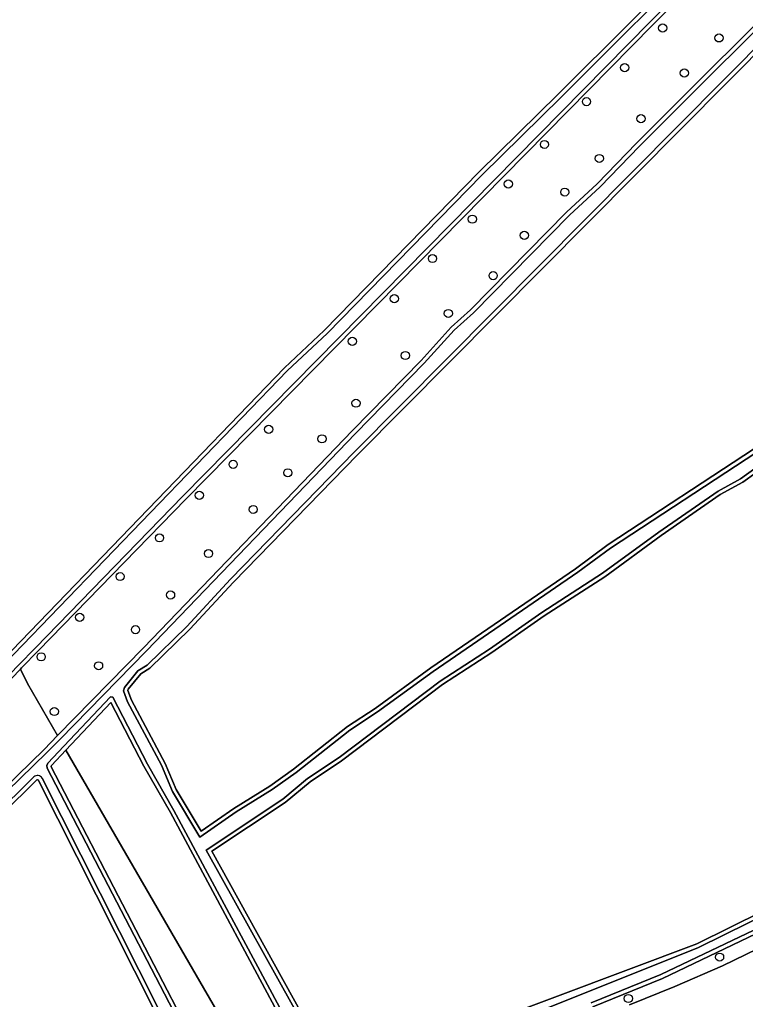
# Model space of a CAD drawing. Extents: x 162396 to 163643, y 386452 to 387406.
# Drawn here: x 163320.8 to 163407.9, y 386584.5 to 386702.1 of the extents above; entities that cross this region are included whole.
import ezdxf

# ---------------------------------------------------------------- set-up
doc = ezdxf.new("R2010")
doc.units = 0
for name, color, linetype in [('IMGEO_Berm_groen', 7, 'Continuous'), ('IMGEO_Boom', 7, 'Continuous'), ('IMGEO_Grasland_overig', 7, 'Continuous'), ('IMGEO_Loofbos', 7, 'Continuous'), ('IMGEO_Oever', 7, 'Continuous'), ('IMGEO_Rijbaan_lokaal_gesloten', 7, 'Continuous'), ('IMGEO_Waterloop', 7, 'Continuous')]:
    doc.layers.add(name, color=color, linetype=linetype)

msp = doc.modelspace()

# ---------------------------------------------------------------- linework, layer by layer
at = {"layer": 'IMGEO_Berm_groen'}
for points in [[(163393.95, 386583.83), (163399.41, 386586.02), (163405.11, 386588.52), (163416.26, 386593.91)], [(163409.1, 386592.34), (163397.9, 386587.01), (163389.55, 386583.59)]]:
    msp.add_lwpolyline(points, dxfattribs=at)
at = {"layer": 'IMGEO_Boom'}
for centre in [(163397.93, 386701.11), (163404.7, 386699.92), (163393.38, 386696.35), (163400.54, 386695.7), (163388.79, 386692.27), (163395.33, 386690.22), (163383.75, 386687.13), (163390.34, 386685.45), (163379.42, 386682.39), (163386.19, 386681.41), (163375.09, 386678.16), (163381.33, 386676.21), (163370.31, 386673.43), (163377.59, 386671.38), (163365.73, 386668.61), (163372.21, 386666.84), (163360.69, 386663.49), (163367.05, 386661.79), (163361.13, 386656.06), (163350.65, 386652.92), (163357.05, 386651.78), (163346.39, 386648.72), (163352.95, 386647.71), (163342.33, 386645.01), (163348.8, 386643.31), (163337.55, 386639.89), (163343.43, 386638.01), (163332.82, 386635.25), (163338.88, 386633.04), (163327.96, 386630.36), (163334.67, 386628.87), (163323.35, 386625.61), (163330.24, 386624.54), (163324.93, 386619.04), (163404.77, 386589.56), (163393.82, 386584.59)]:
    msp.add_circle(centre, 0.489, dxfattribs=at)
at = {"layer": 'IMGEO_Grasland_overig'}
msp.add_lwpolyline([(163291.93, 386582.82), (163296.29, 386587.09), (163296.27, 386587.2), (163296.27, 386587.39), (163296.31, 386587.59), (163296.37, 386587.77), (163296.47, 386587.95), (163296.59, 386588.08), (163323.69, 386614.48), (163325.32, 386616.15), (163321.7, 386622.41), (163320.87, 386624.15), (163315.72, 386618.82), (163313.38, 386616.4), (163293.38, 386595.7), (163288.41, 386590.88), (163287.56, 386590.3), (163287.29, 386590.25), (163287.05, 386590.27), (163282.45, 386585.84), (163283.64, 386585.64), (163285.1, 386585.27), (163286.52, 386584.76), (163287.9, 386584.12)], dxfattribs=at)
at = {"layer": 'IMGEO_Loofbos'}
for points in [[(163501.43, 386793.87), (163496.53, 386796.8), (163493.42, 386797.95), (163444.96, 386749.65), (163396.77, 386701.49), (163340.72, 386644.54), (163323.01, 386626.36), (163321, 386624.28), (163320.87, 386624.15), (163321.7, 386622.41), (163325.32, 386616.15), (163335.64, 386626.68), (163360.7, 386652.78), (163368.95, 386661.21), (163372.57, 386665.2), (163374.89, 386667.26), (163386.39, 386678.98), (163390.09, 386682.42), (163394.78, 386687.27), (163457.92, 386750.35), (163482.3, 386774.48)], [(163264.85, 386741.89), (163319.81, 386626.38), (163352.55, 386660.33), (163357.33, 386664.8), (163375.87, 386683.8), (163385.41, 386693.16), (163403.19, 386710.95), (163368.01, 386780.14), (163337.45, 386768.91), (163266.19, 386742.25)], [(163326.32, 386614.42), (163348.66, 386575.77), (163354.36, 386578.01), (163338.86, 386606.93), (163335.68, 386612.5), (163331.72, 386620.14)], [(163326.32, 386614.42), (163324.57, 386612.57), (163324.54, 386612.49), (163324.55, 386612.41), (163343.85, 386575.27), (163343.9, 386575.13), (163348.66, 386575.77)]]:
    msp.add_lwpolyline(points, close=True, dxfattribs=at)
for points in [[(163411.25, 386700.17), (163361.31, 386649.88), (163346.42, 386634.58), (163341.2, 386628.92), (163336.39, 386624.24), (163335.29, 386623.57), (163333.8, 386621.71), (163333.76, 386621.55), (163334.18, 386620.42), (163338.23, 386612.81), (163339.56, 386609.68), (163342.56, 386604.69), (163346.48, 386607.41), (163350.81, 386610.1), (163353.65, 386612.13), (163360.1, 386617.23), (163363.44, 386619.41), (163370.12, 386624.28), (163387.47, 386636.16), (163391.4, 386639.08), (163408.96, 386650.61)], [(163420.06, 386655.56), (163407.55, 386646.58), (163404.85, 386645.1), (163397.77, 386640.18), (163391.01, 386635.22), (163383.72, 386630.53), (163377.44, 386626.13), (163371.53, 386622.3), (163359.4, 386613.12), (163355.63, 386610.59), (163352.65, 386608.13), (163343.83, 386602.26), (163355.69, 386580.88)], [(163341.47, 386574.2), (163323.02, 386610.78), (163322.99, 386610.82), (163322.98, 386610.84), (163322.96, 386610.85), (163322.95, 386610.86), (163322.93, 386610.86), (163322.91, 386610.87), (163322.89, 386610.87), (163322.87, 386610.86), (163322.85, 386610.86), (163322.83, 386610.85), (163322.8, 386610.82), (163298.18, 386586.47)], [(163376.8, 386581.68), (163402.02, 386591.16), (163413.94, 386597.03)]]:
    msp.add_lwpolyline(points, dxfattribs=at)
at = {"layer": 'IMGEO_Oever'}
for points in [[(163444.61, 386750), (163396.42, 386701.84), (163340.36, 386644.89), (163322.65, 386626.71), (163320.64, 386624.63), (163315.68, 386619.49), (163315.84, 386619.29), (163315.2, 386618.66), (163315.05, 386618.84), (163313.02, 386616.74), (163293.02, 386596.05), (163288.1, 386591.27), (163287.36, 386590.77)], [(163457.92, 386750.35), (163394.78, 386687.27), (163390.09, 386682.42), (163386.39, 386678.98), (163374.89, 386667.26), (163372.57, 386665.2), (163368.95, 386661.21), (163360.7, 386652.78), (163335.64, 386626.68), (163325.32, 386616.15), (163323.69, 386614.48), (163296.59, 386588.08)], [(163296.96, 386587.74), (163324.04, 386614.12), (163325.58, 386615.7), (163336, 386626.33), (163361.06, 386652.43), (163369.32, 386660.86), (163372.92, 386664.84), (163375.24, 386666.9), (163386.74, 386678.63), (163390.44, 386682.06), (163395.14, 386686.92), (163458.27, 386750)], [(163315.72, 386618.82), (163320.87, 386624.15), (163321, 386624.28), (163323.01, 386626.36), (163340.72, 386644.54), (163396.77, 386701.49), (163444.96, 386749.65)], [(163295.12, 386656.4), (163295.23, 386656.24), (163301.11, 386643.83), (163304.06, 386637.27), (163311.89, 386619.16), (163313.46, 386620.78), (163313.26, 386621.02), (163313.95, 386621.6), (163314.08, 386621.43), (163314.56, 386621.92), (163315.69, 386623.09), (163318.04, 386623.83), (163320.04, 386625.9), (163352.9, 386659.97), (163357.68, 386664.45), (163376.22, 386683.45), (163385.76, 386692.8), (163403.8, 386710.85)], [(163403.19, 386710.95), (163385.41, 386693.16), (163375.87, 386683.8), (163357.33, 386664.8), (163352.55, 386660.33), (163319.81, 386626.38)], [(163410.89, 386700.52), (163360.96, 386650.23), (163346.06, 386634.92), (163340.84, 386629.27), (163336.08, 386624.63), (163334.96, 386623.95), (163333.34, 386621.94), (163333.24, 386621.52), (163333.72, 386620.22), (163337.77, 386612.6), (163339.11, 386609.46), (163342.41, 386603.98), (163346.75, 386606.99), (163351.09, 386609.69), (163353.95, 386611.73), (163360.39, 386616.82), (163363.73, 386619), (163370.41, 386623.87), (163387.76, 386635.76), (163391.68, 386638.67), (163409.24, 386650.2)], [(163408.96, 386650.61), (163391.4, 386639.08), (163387.47, 386636.16), (163370.12, 386624.28), (163363.44, 386619.41), (163360.1, 386617.23), (163353.65, 386612.13), (163350.81, 386610.1), (163346.48, 386607.41), (163342.56, 386604.69), (163339.56, 386609.68), (163338.23, 386612.81), (163334.18, 386620.42), (163333.76, 386621.55), (163333.8, 386621.71), (163335.29, 386623.57), (163336.39, 386624.24), (163341.2, 386628.92), (163346.42, 386634.58), (163361.31, 386649.88), (163411.25, 386700.17)], [(163419.78, 386655.97), (163407.28, 386647), (163404.58, 386645.52), (163397.48, 386640.59), (163390.72, 386635.64), (163383.44, 386630.94), (163377.17, 386626.55), (163371.25, 386622.71), (163359.11, 386613.52), (163355.33, 386610.99), (163352.35, 386608.53), (163343.17, 386602.42), (163355.26, 386580.62), (163356.9, 386578.35), (163357.88, 386577.31), (163358.26, 386577.09), (163358.74, 386576.95), (163359.04, 386576.89), (163359.45, 386576.84), (163360.6, 386576.58), (163376.96, 386580.6), (163402.22, 386590.71), (163414.18, 386596.59)], [(163355.69, 386580.88), (163343.83, 386602.26), (163352.65, 386608.13), (163355.63, 386610.59), (163359.4, 386613.12), (163371.53, 386622.3), (163377.44, 386626.13), (163383.72, 386630.53), (163391.01, 386635.22), (163397.77, 386640.18), (163404.85, 386645.1), (163407.55, 386646.58), (163420.06, 386655.56)], [(163354.82, 386578.2), (163339.29, 386607.18), (163336.11, 386612.74), (163331.96, 386620.76), (163331.66, 386620.8), (163326.06, 386614.87), (163324.15, 386612.85), (163324.02, 386612.57), (163324.07, 386612.25), (163343.4, 386575.06)], [(163343.85, 386575.27), (163324.55, 386612.41), (163324.54, 386612.49), (163324.57, 386612.57), (163326.32, 386614.42), (163331.72, 386620.14), (163335.68, 386612.5), (163338.86, 386606.93), (163354.36, 386578.01)], [(163322.46, 386611.19), (163297.85, 386586.84)], [(163342.04, 386574.21), (163323.45, 386611.03)], [(163298.18, 386586.47), (163322.8, 386610.82), (163322.83, 386610.85), (163322.85, 386610.86), (163322.87, 386610.86), (163322.89, 386610.87), (163322.91, 386610.87), (163322.93, 386610.86), (163322.95, 386610.86), (163322.96, 386610.85), (163322.98, 386610.84), (163322.99, 386610.82), (163323.02, 386610.78), (163341.47, 386574.2)], [(163413.94, 386597.03), (163402.02, 386591.16), (163376.8, 386581.68)], [(163408.88, 386592.79), (163397.7, 386587.47), (163389.37, 386584.06)], [(163389.55, 386583.59), (163397.9, 386587.01), (163409.1, 386592.34)]]:
    msp.add_lwpolyline(points, dxfattribs=at)
msp.add_arc((163322.9, 386610.75), 0.619, 26.8106, 134.9411, dxfattribs=at)
at = {"layer": 'IMGEO_Rijbaan_lokaal_gesloten'}
msp.add_lwpolyline([(163416.26, 386593.91), (163405.11, 386588.52), (163399.41, 386586.02), (163393.95, 386583.83)], dxfattribs=at)
at = {"layer": 'IMGEO_Waterloop'}
for points in [[(163458.27, 386750), (163395.14, 386686.92), (163390.44, 386682.06), (163386.74, 386678.63), (163375.24, 386666.9), (163372.92, 386664.84), (163369.32, 386660.86), (163361.06, 386652.43), (163336, 386626.33), (163325.58, 386615.7), (163324.04, 386614.12), (163296.96, 386587.74)], [(163403.8, 386710.85), (163385.76, 386692.8), (163376.22, 386683.45), (163357.68, 386664.45), (163352.9, 386659.97), (163320.04, 386625.9), (163318.04, 386623.83), (163315.69, 386623.09), (163314.56, 386621.92), (163314.08, 386621.43), (163315.68, 386619.49), (163320.64, 386624.63), (163322.65, 386626.71), (163340.36, 386644.89), (163396.42, 386701.84), (163444.61, 386750)], [(163409.24, 386650.2), (163391.68, 386638.67), (163387.76, 386635.76), (163370.41, 386623.87), (163363.73, 386619), (163360.39, 386616.82), (163353.95, 386611.73), (163351.09, 386609.69), (163346.75, 386606.99), (163342.41, 386603.98), (163339.11, 386609.46), (163337.77, 386612.6), (163333.72, 386620.22), (163333.24, 386621.52), (163333.34, 386621.94), (163334.96, 386623.95), (163336.08, 386624.63), (163340.84, 386629.27), (163346.06, 386634.92), (163360.96, 386650.23), (163410.89, 386700.52)], [(163343.17, 386602.42), (163352.35, 386608.53), (163355.33, 386610.99), (163359.11, 386613.52), (163371.25, 386622.71), (163377.17, 386626.55), (163383.44, 386630.94), (163390.72, 386635.64), (163397.48, 386640.59), (163404.58, 386645.52), (163407.28, 386647), (163419.78, 386655.97)], [(163343.4, 386575.06), (163324.07, 386612.25), (163324.02, 386612.57), (163324.15, 386612.85), (163326.06, 386614.87), (163331.66, 386620.8), (163331.96, 386620.76), (163336.11, 386612.74), (163339.29, 386607.18), (163354.82, 386578.2)], [(163297.85, 386586.84), (163322.46, 386611.19)], [(163323.45, 386611.03), (163342.04, 386574.21)], [(163414.18, 386596.59), (163402.22, 386590.71), (163376.96, 386580.6), (163360.6, 386576.58), (163359.45, 386576.84), (163359.04, 386576.89), (163358.74, 386576.95), (163358.26, 386577.09), (163357.88, 386577.31), (163356.9, 386578.35), (163355.26, 386580.62), (163343.17, 386602.42)], [(163389.37, 386584.06), (163397.7, 386587.47), (163408.88, 386592.79)]]:
    msp.add_lwpolyline(points, dxfattribs=at)
msp.add_arc((163322.9, 386610.75), 0.619, 26.8106, 134.9411, dxfattribs=at)

doc.saveas('drawing.dxf')
